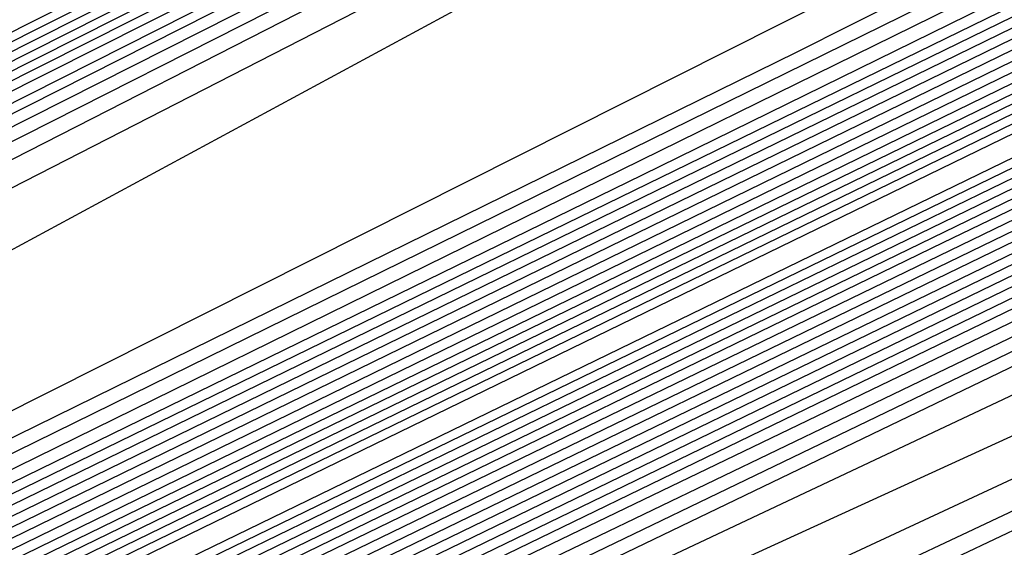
# Model space of a CAD drawing. Extents: x 3249832 to 3255657, y 13789405 to 13793316.
# Tile 501 of 656: x 3254740.754 to 3254742.374, y 13790599.946 to 13790600.814. Entities that reach past the tile are written whole.
import ezdxf

# ---------------------------------------------------------------- set-up
doc = ezdxf.new("R2010")
doc.units = 0
doc.header["$LTSCALE"] = 100
doc.header["$MEASUREMENT"] = 0
for name, color, linetype in [('GRATIO_CON', 10, 'CONTINUOUS'), ('GRATIO_ICON', 7, 'CONTINUOUS'), ('TARGETS_EAST', 7, 'CONTINUOUS')]:
    doc.layers.add(name, color=color, linetype=linetype)

# ---------------------------------------------------------------- blocks, each defined once
blk = doc.blocks.new('Gratio_032316_contours')
at = {"layer": 'GRATIO_CON', "color": 1, "linetype": 'Continuous', "flags": 128}
for points in [[(3254642.139, 13790551.7053), (3254660.6124, 13790560.6687), (3254682.3072, 13790571.2723), (3254700.7352, 13790580.305), (3254711.0317, 13790585.3564), (3254714.825, 13790587.2199), (3254715.3665, 13790587.4896), (3254715.3659, 13790587.4937), (3254715.3657, 13790587.4969), (3254715.3666, 13790587.4975), (3254715.9081, 13790587.7572), (3254719.6861, 13790589.589), (3254729.9352, 13790594.5687), (3254748.2689, 13790603.4881), (3254769.8147, 13790614.0012), (3254788.079, 13790622.9777)], [(3254643.9573, 13790552.6097), (3254661.9705, 13790561.3498), (3254683.1246, 13790571.6892), (3254701.0934, 13790580.4969), (3254711.1333, 13790585.4226), (3254714.8321, 13790587.2398), (3254715.3601, 13790587.5029), (3254715.3596, 13790587.5069), (3254715.3595, 13790587.5098), (3254715.3603, 13790587.5104), (3254715.8805, 13790587.7597), (3254719.5093, 13790589.5191), (3254729.3537, 13790594.3022), (3254746.9632, 13790602.8693), (3254767.6581, 13790612.9672), (3254785.2011, 13790621.5892)], [(3254645.7757, 13790553.5142), (3254663.3285, 13790562.0309), (3254683.9419, 13790572.1067), (3254701.4513, 13790580.6909), (3254711.2342, 13790585.4933), (3254714.8385, 13790587.2659), (3254715.3542, 13790587.5212), (3254715.853, 13790587.7617), (3254719.3325, 13790589.4492), (3254728.7721, 13790594.0356), (3254745.6576, 13790602.2505), (3254765.5015, 13790611.9331), (3254782.3232, 13790620.2006)], [(3254647.5941, 13790554.4186), (3254664.6865, 13790562.712), (3254684.7593, 13790572.5235), (3254701.8095, 13790580.8826), (3254711.336, 13790585.5591), (3254714.8458, 13790587.2852), (3254715.348, 13790587.5339), (3254715.8254, 13790587.7641), (3254719.1557, 13790589.3793), (3254728.1905, 13790593.7691), (3254744.3519, 13790601.6317), (3254763.3449, 13790610.8991), (3254779.4453, 13790618.8121)], [(3254651.2308, 13790556.2274), (3254667.4026, 13790564.0741), (3254686.3942, 13790573.3572), (3254702.526, 13790581.266), (3254711.5395, 13790585.6907), (3254714.8603, 13790587.3239), (3254715.3355, 13790587.5594), (3254715.7702, 13790587.7691), (3254718.8022, 13790589.2396), (3254727.0274, 13790593.236), (3254741.7406, 13790600.3941), (3254759.0318, 13790608.8311), (3254773.6894, 13790616.035)], [(3254653.0492, 13790557.1319), (3254668.7606, 13790564.7552), (3254687.2116, 13790573.774), (3254702.8843, 13790581.4577), (3254711.6412, 13790585.7564), (3254714.8676, 13790587.3433), (3254715.3293, 13790587.5721), (3254715.7426, 13790587.7716), (3254718.6254, 13790589.1697), (3254726.4458, 13790592.9695), (3254740.435, 13790599.7753), (3254756.8752, 13790607.7971), (3254770.8115, 13790614.6465), (3254778.5294, 13790618.5309)], [(3254646.2517, 13790553.9528), (3254654.8675, 13790558.0363), (3254670.1186, 13790565.4362), (3254688.0291, 13790574.1908), (3254703.2426, 13790581.6494), (3254711.743, 13790585.8222), (3254714.8749, 13790587.3627), (3254715.3231, 13790587.5848), (3254715.7151, 13790587.774), (3254718.4486, 13790589.0998), (3254725.8643, 13790592.703), (3254739.1294, 13790599.1565), (3254754.7186, 13790606.7631), (3254767.9336, 13790613.258), (3254775.252, 13790616.9413)], [(3254648.3232, 13790554.9771), (3254656.6859, 13790558.9407), (3254671.4766, 13790566.1173), (3254688.8465, 13790574.6076), (3254703.6008, 13790581.8411), (3254711.8447, 13790585.888), (3254714.8821, 13790587.382), (3254715.3169, 13790587.5976), (3254715.6875, 13790587.7765), (3254718.2718, 13790589.03), (3254725.2827, 13790592.4364), (3254737.8237, 13790598.5377), (3254752.562, 13790605.7291), (3254765.0557, 13790611.8694), (3254771.9746, 13790615.3518)], [(3254652.466, 13790557.0257), (3254660.3226, 13790560.7496), (3254674.1927, 13790567.4794), (3254690.4813, 13790575.4413), (3254704.3173, 13790582.2246), (3254712.0482, 13790586.0196), (3254714.8967, 13790587.4207), (3254715.3044, 13790587.623), (3254715.6323, 13790587.7815), (3254717.9183, 13790588.8903), (3254724.1196, 13790591.9033), (3254735.2124, 13790597.3001), (3254748.2489, 13790603.6611), (3254759.2998, 13790609.0924), (3254765.4198, 13790612.1726), (3254767.5973, 13790613.3706), (3254767.8046, 13790613.628), (3254767.8447, 13790613.807), (3254768.8446, 13790614.4523), (3254771.7623, 13790616.0293)], [(3254651.241, 13790556.5836), (3254654.5375, 13790558.0501), (3254662.141, 13790561.654), (3254675.5507, 13790568.1605), (3254691.2988, 13790575.8581), (3254704.6756, 13790582.4163), (3254712.1499, 13790586.0854), (3254714.904, 13790587.4401), (3254715.2982, 13790587.6357), (3254715.6047, 13790587.7839), (3254717.7415, 13790588.8204), (3254723.538, 13790591.6368), (3254733.9068, 13790596.6813), (3254746.0923, 13790602.627), (3254756.4219, 13790607.7038), (3254762.1424, 13790610.583), (3254764.1778, 13790611.7028), (3254764.3715, 13790611.9434), (3254764.4337, 13790612.1232), (3254765.5415, 13790612.8137), (3254768.7386, 13790614.5249), (3254774.566, 13790617.5186)], [(3254651.548, 13790556.8702), (3254653.3699, 13790557.6315), (3254656.6089, 13790559.0744), (3254663.9594, 13790562.5584), (3254676.9087, 13790568.8416), (3254692.1162, 13790576.2749), (3254705.0338, 13790582.608), (3254712.2517, 13790586.1512), (3254714.9112, 13790587.4594), (3254715.292, 13790587.6484), (3254715.5771, 13790587.7864), (3254717.5647, 13790588.7505), (3254722.9564, 13790591.3703), (3254732.6011, 13790596.0625), (3254743.9357, 13790601.593), (3254753.544, 13790606.3153), (3254758.865, 13790608.9934), (3254760.7582, 13790610.035), (3254760.9385, 13790610.2589), (3254761.0228, 13790610.4394), (3254762.2384, 13790611.1751), (3254765.7149, 13790613.0205), (3254772.0375, 13790616.2604)], [(3254678.2668, 13790569.5227), (3254692.9336, 13790576.6918), (3254705.3921, 13790582.7997), (3254712.3534, 13790586.217), (3254714.9185, 13790587.4788), (3254715.2858, 13790587.6612), (3254715.5496, 13790587.7889), (3254717.3879, 13790588.6807), (3254722.3749, 13790591.1037), (3254731.2955, 13790595.4436), (3254741.7791, 13790600.559), (3254750.666, 13790604.9267), (3254755.5876, 13790607.4038), (3254757.3387, 13790608.3672), (3254757.5054, 13790608.5743), (3254757.6118, 13790608.7556), (3254758.9353, 13790609.5366), (3254762.6912, 13790611.5161), (3254769.509, 13790615.0021), (3254777.6739, 13790619.1394)], [(3254680.9828, 13790570.8848), (3254694.5684, 13790577.5253), (3254706.1082, 13790583.1826), (3254712.556, 13790586.3474), (3254714.9315, 13790587.5159), (3254715.271, 13790587.6858), (3254715.2714, 13790587.6881), (3254715.2722, 13790587.6892), (3254715.2732, 13790587.689), (3254715.4944, 13790587.7945), (3254717.0344, 13790588.541), (3254721.2117, 13790590.5707), (3254728.6842, 13790594.206), (3254737.4659, 13790598.491), (3254744.9102, 13790602.1497), (3254749.0328, 13790604.2246), (3254750.4996, 13790605.0316), (3254750.6393, 13790605.2051), (3254750.7899, 13790605.388), (3254752.329, 13790606.2594), (3254756.6438, 13790608.5072), (3254764.4521, 13790612.4857), (3254773.7947, 13790617.2146)], [(3254682.3408, 13790571.5658), (3254695.3858, 13790577.9421), (3254706.4664, 13790583.3743), (3254712.6576, 13790586.4132), (3254714.9386, 13790587.5352), (3254715.2646, 13790587.6983), (3254715.2651, 13790587.7006), (3254715.2659, 13790587.7017), (3254715.267, 13790587.7016), (3254715.4668, 13790587.797), (3254716.8576, 13790588.4711), (3254720.6302, 13790590.3041), (3254727.3786, 13790593.5872), (3254735.3094, 13790597.457), (3254742.0323, 13790600.7611), (3254745.7554, 13790602.635), (3254747.0801, 13790603.3639), (3254747.2062, 13790603.5205), (3254747.379, 13790603.7042), (3254749.0259, 13790604.6209), (3254753.6201, 13790607.0028), (3254761.9237, 13790611.2275), (3254771.8551, 13790616.2521)], [(3254683.6989, 13790572.2469), (3254696.2032, 13790578.3589), (3254706.8246, 13790583.566), (3254712.7593, 13790586.4789), (3254714.9457, 13790587.5545), (3254715.2583, 13790587.7108), (3254715.2588, 13790587.7131), (3254715.2597, 13790587.7142), (3254715.2608, 13790587.7142), (3254715.4392, 13790587.7994), (3254716.6808, 13790588.4013), (3254720.0486, 13790590.0376), (3254726.0729, 13790592.9684), (3254733.1528, 13790596.423), (3254739.1543, 13790599.3726), (3254742.478, 13790601.0454), (3254743.6606, 13790601.6961), (3254743.7731, 13790601.8359), (3254743.968, 13790602.0204), (3254745.7228, 13790602.9823), (3254750.5964, 13790605.4984), (3254759.3952, 13790609.9692), (3254769.9155, 13790615.2897), (3254779.2011, 13790619.9784)], [(3254685.0569, 13790572.928), (3254697.0206, 13790578.7757), (3254707.1829, 13790583.7577), (3254712.8609, 13790586.5447), (3254714.9528, 13790587.5738), (3254715.2519, 13790587.7234), (3254715.2526, 13790587.7256), (3254715.2535, 13790587.7267), (3254715.2546, 13790587.7269), (3254715.4116, 13790587.8019), (3254716.504, 13790588.3314), (3254719.4671, 13790589.7711), (3254724.7673, 13790592.3496), (3254730.9962, 13790595.389), (3254736.2764, 13790597.9841), (3254739.2006, 13790599.4558), (3254740.241, 13790600.0283), (3254740.3401, 13790600.1513), (3254740.5571, 13790600.3366), (3254742.4197, 13790601.3437), (3254747.5727, 13790603.994), (3254756.8668, 13790608.711), (3254767.9759, 13790614.3273), (3254777.7802, 13790619.2776)], [(3254687.7729, 13790574.2901), (3254698.6554, 13790579.6094), (3254707.8993, 13790584.1411), (3254713.0642, 13790586.6762), (3254714.9671, 13790587.6123), (3254715.2393, 13790587.7484), (3254715.24, 13790587.7505), (3254715.241, 13790587.7518), (3254715.2422, 13790587.7521), (3254715.3565, 13790587.8068), (3254716.1504, 13790588.1917), (3254718.3039, 13790589.238), (3254722.156, 13790591.112), (3254726.683, 13790593.3209), (3254730.5206, 13790595.207), (3254732.6458, 13790596.2766), (3254733.4019, 13790596.6927), (3254733.4739, 13790596.7821), (3254733.7351, 13790596.969), (3254735.8135, 13790598.0666), (3254741.5253, 13790600.9852), (3254751.8099, 13790606.1945), (3254764.0967, 13790612.4024), (3254774.9383, 13790617.8759)], [(3254689.131, 13790574.9712), (3254699.4729, 13790580.0262), (3254708.2575, 13790584.3328), (3254713.1658, 13790586.742), (3254714.9742, 13790587.6316), (3254715.2329, 13790587.761), (3254715.2337, 13790587.763), (3254715.2348, 13790587.7643), (3254715.2359, 13790587.7648), (3254715.3289, 13790587.8092), (3254715.9737, 13790588.1218), (3254717.7224, 13790588.9714), (3254720.8504, 13790590.4932), (3254724.5264, 13790592.2869), (3254727.6426, 13790593.8185), (3254729.3684, 13790594.687), (3254729.9824, 13790595.0249), (3254730.0409, 13790595.0975), (3254730.3242, 13790595.2852), (3254732.5104, 13790596.428), (3254738.5016, 13790599.4807), (3254749.2814, 13790604.9363), (3254762.1571, 13790611.44), (3254773.5174, 13790617.1751)], [(3254690.489, 13790575.6522), (3254700.2903, 13790580.443), (3254708.6157, 13790584.5245), (3254713.2674, 13790586.8077), (3254714.9813, 13790587.6509), (3254715.2266, 13790587.7735), (3254715.2275, 13790587.7755), (3254715.2286, 13790587.7768), (3254715.2297, 13790587.7774), (3254715.3013, 13790587.8117), (3254715.7969, 13790588.0519), (3254717.1408, 13790588.7049), (3254719.5447, 13790589.8744), (3254722.3699, 13790591.2529), (3254724.7647, 13790592.4299), (3254726.091, 13790593.0974), (3254726.5629, 13790593.3571), (3254726.6078, 13790593.4129), (3254726.9132, 13790593.6014), (3254729.2072, 13790594.7894), (3254735.4779, 13790597.9763), (3254746.753, 13790603.6781), (3254760.2175, 13790610.4776), (3254772.0965, 13790616.4743)], [(3254691.847, 13790576.3333), (3254701.1077, 13790580.8598), (3254708.9739, 13790584.7162), (3254713.3691, 13790586.8735), (3254714.9885, 13790587.6701), (3254715.2202, 13790587.7861), (3254715.2212, 13790587.788), (3254715.2224, 13790587.7893), (3254715.2235, 13790587.79), (3254715.2737, 13790587.8141), (3254715.6201, 13790587.9821), (3254716.5592, 13790588.4384), (3254718.2391, 13790589.2556), (3254720.2133, 13790590.2189), (3254721.8868, 13790591.0414), (3254722.8136, 13790591.5079), (3254723.1433, 13790591.6893), (3254723.1747, 13790591.7283), (3254723.5023, 13790591.9176), (3254725.9041, 13790593.1509), (3254732.4543, 13790596.4719), (3254744.2245, 13790602.4199), (3254758.2779, 13790609.5152)], [(3254687.5981, 13790574.316), (3254694.5631, 13790577.6954), (3254702.7425, 13790581.6935), (3254709.6903, 13790585.0996), (3254713.5723, 13790587.005), (3254715.0027, 13790587.7087), (3254715.2076, 13790587.8111), (3254715.2155, 13790587.8162), (3254715.2646, 13790587.8408), (3254715.3952, 13790587.9046), (3254715.6275, 13790588.0179), (3254715.8997, 13790588.1512), (3254716.1297, 13790588.2654), (3254716.6303, 13790588.5199), (3254719.2939, 13790589.8681), (3254726.4082, 13790593.462), (3254739.168, 13790599.9031), (3254754.3988, 13790607.5903), (3254767.8337, 13790614.3719), (3254776.2164, 13790618.6078)], [(3254651.0069, 13790556.9616), (3254655.5123, 13790559.1072), (3254661.3217, 13790561.894), (3254668.1197, 13790565.1602), (3254674.8023, 13790568.3631), (3254680.0684, 13790570.8643), (3254683.1747, 13790572.3015), (3254685.6089, 13790573.4148), (3254689.4165, 13790575.2204), (3254695.9211, 13790578.3765), (3254703.5599, 13790582.1103), (3254710.0485, 13790585.2913), (3254713.674, 13790587.0708), (3254715.0098, 13790587.728), (3254715.2012, 13790587.8237), (3254715.5767, 13790588.0145), (3254718.1988, 13790589.3384), (3254725.3135, 13790592.9288), (3254738.0825, 13790599.3724), (3254753.3307, 13790607.0675), (3254766.7985, 13790613.8657), (3254775.2332, 13790618.1281)], [(3254651.9652, 13790557.4392), (3254656.6382, 13790559.6653), (3254662.6638, 13790562.5558), (3254669.7147, 13790565.9438), (3254676.6453, 13790569.2668), (3254682.1055, 13790571.8639), (3254685.3036, 13790573.3493), (3254687.6804, 13790574.4392), (3254691.2349, 13790576.1249), (3254697.2791, 13790579.0576), (3254704.3773, 13790582.5271), (3254710.4067, 13790585.483), (3254713.7756, 13790587.1366), (3254715.0169, 13790587.7472), (3254715.1948, 13790587.8363), (3254715.5637, 13790588.0238), (3254718.1399, 13790589.3246), (3254725.1298, 13790592.8522), (3254737.6771, 13790599.1838), (3254752.6727, 13790606.7516), (3254765.9448, 13790613.4511), (3254774.3039, 13790617.6754)], [(3254652.9236, 13790557.9168), (3254657.7641, 13790560.2233), (3254664.0059, 13790563.2177), (3254671.3097, 13790566.7274), (3254678.4883, 13790570.1706), (3254684.1427, 13790572.8635), (3254687.4325, 13790574.3972), (3254689.7518, 13790575.4635), (3254693.0532, 13790577.0293), (3254698.6371, 13790579.7386), (3254705.1948, 13790582.9439), (3254710.7649, 13790585.6747), (3254713.8772, 13790587.2023), (3254715.024, 13790587.7665), (3254715.1884, 13790587.8489), (3254715.5508, 13790588.0331), (3254718.0809, 13790589.3107), (3254724.9462, 13790592.7755), (3254737.2717, 13790598.9953), (3254752.0148, 13790606.4357), (3254765.0911, 13790613.0365), (3254773.3746, 13790617.2228)], [(3254651.3, 13790557.2133), (3254654.8403, 13790558.872), (3254660.0158, 13790561.3394), (3254666.6901, 13790564.5414), (3254674.4997, 13790568.2945), (3254682.1743, 13790571.9781), (3254688.2171, 13790574.8626), (3254691.6904, 13790576.4929), (3254693.8947, 13790577.5121), (3254696.69, 13790578.8381), (3254701.3532, 13790581.1008), (3254706.8296, 13790583.7776), (3254711.4814, 13790586.0581), (3254714.0805, 13790587.3339), (3254715.0382, 13790587.8051), (3254715.1756, 13790587.8741), (3254715.5248, 13790588.0517), (3254717.9631, 13790589.2831), (3254724.5788, 13790592.6221), (3254736.4608, 13790598.6182), (3254750.699, 13790605.8039), (3254763.3837, 13790612.2073), (3254771.5159, 13790616.3175)], [(3254652.1439, 13790557.6356), (3254655.7986, 13790559.3495), (3254661.1417, 13790561.8975), (3254668.0321, 13790565.2032), (3254676.0946, 13790569.078), (3254684.0173, 13790572.8819), (3254690.2542, 13790575.8622), (3254693.8193, 13790577.5407), (3254695.9661, 13790578.5364), (3254698.5083, 13790579.7426), (3254702.7112, 13790581.7819), (3254707.647, 13790584.1944), (3254711.8396, 13790586.2498), (3254714.1821, 13790587.3996), (3254715.0454, 13790587.8244), (3254715.1692, 13790587.8867), (3254715.5119, 13790588.061), (3254717.9042, 13790589.2693), (3254724.3952, 13790592.5454), (3254736.0554, 13790598.4297), (3254750.0411, 13790605.488), (3254762.53, 13790611.7927), (3254770.5866, 13790615.8649), (3254774.8217, 13790618.021)]]:
    blk.add_lwpolyline(points, dxfattribs=at)
at = {"layer": 'GRATIO_CON', "color": 5, "linetype": 'Continuous', "flags": 128}
for points in [[(3254645.4599, 13790553.036), (3254663.069, 13790561.7623), (3254683.7862, 13790571.9554), (3254701.3959, 13790580.5965), (3254711.2365, 13790585.4241), (3254714.8618, 13790587.205), (3254715.3792, 13790587.4629), (3254715.3785, 13790587.4674), (3254715.3782, 13790587.4709), (3254715.379, 13790587.4719), (3254715.9133, 13790587.7279), (3254719.64, 13790589.5343), (3254729.7495, 13790594.4457), (3254747.8375, 13790603.2357), (3254769.1201, 13790613.5531), (3254787.2186, 13790622.2657)], [(3254649.9599, 13790555.2348), (3254666.4373, 13790563.4004), (3254685.823, 13790572.9383), (3254702.301, 13790581.0241), (3254711.5092, 13790585.5415), (3254714.9015, 13790587.208), (3254715.3856, 13790587.4496), (3254715.3848, 13790587.4542), (3254715.3844, 13790587.458), (3254715.3852, 13790587.4591), (3254715.9013, 13790587.7061), (3254719.4996, 13790589.4499), (3254729.2606, 13790594.1916), (3254746.7248, 13790602.6782), (3254767.2733, 13790612.6396), (3254784.7474, 13790621.0516)], [(3254645.8078, 13790553.0477), (3254654.4599, 13790557.4337), (3254669.8056, 13790565.0385), (3254687.8597, 13790573.9222), (3254703.2055, 13790581.4548), (3254711.7805, 13790585.6657), (3254714.9395, 13790587.2206), (3254715.3915, 13790587.4448), (3254715.8892, 13790587.6839), (3254719.3592, 13790589.3654), (3254728.7717, 13790593.9374), (3254745.612, 13790602.1206), (3254765.4264, 13790611.7261), (3254782.2763, 13790619.8376)], [(3254650.9146, 13790555.5543), (3254658.9599, 13790559.6325), (3254673.1739, 13790566.6765), (3254689.8966, 13790574.9051), (3254704.1107, 13790581.8824), (3254712.0533, 13790585.783), (3254714.9794, 13790587.2235), (3254715.3982, 13790587.4313), (3254715.8776, 13790587.6614), (3254719.2191, 13790589.2805), (3254728.2829, 13790593.683), (3254744.4993, 13790601.563), (3254763.5796, 13790610.8126), (3254779.8051, 13790618.6235)], [(3254649.0895, 13790554.2614), (3254654.3182, 13790556.9458), (3254657.5919, 13790558.6919), (3254661.1283, 13790560.5677), (3254667.9599, 13790564.0302), (3254679.9106, 13790569.9526), (3254693.9704, 13790576.8709), (3254705.921, 13790582.737), (3254712.5988, 13790586.0165), (3254715.0585, 13790587.2285), (3254715.4093, 13790587.4057), (3254715.4091, 13790587.4086), (3254715.4097, 13790587.4091), (3254715.4114, 13790587.4072), (3254715.8544, 13790587.617), (3254718.939, 13790589.1106), (3254727.3053, 13790593.1741), (3254742.2739, 13790600.4477), (3254759.8859, 13790608.9855), (3254774.8628, 13790616.1954)], [(3254652.9316, 13790556.1611), (3254659.0279, 13790559.2737), (3254662.7531, 13790561.2358), (3254666.2352, 13790563.0744), (3254672.4599, 13790566.2291), (3254683.2789, 13790571.5906), (3254696.0073, 13790577.8537), (3254706.8262, 13790583.1644), (3254712.8717, 13790586.1333), (3254715.0984, 13790587.2306), (3254715.416, 13790587.3911), (3254715.416, 13790587.3939), (3254715.4167, 13790587.3946), (3254715.4184, 13790587.393), (3254715.843, 13790587.5942), (3254718.799, 13790589.0255), (3254726.8166, 13790592.9197), (3254741.1612, 13790599.8901), (3254758.039, 13790608.072), (3254772.3917, 13790614.9813)], [(3254648.5889, 13790553.912), (3254656.7738, 13790558.0608), (3254663.7375, 13790561.6017), (3254667.9142, 13790563.7796), (3254671.342, 13790565.581), (3254676.9599, 13790568.4279), (3254686.6472, 13790573.2286), (3254698.0442, 13790578.8366), (3254707.7315, 13790583.5918), (3254713.1445, 13790586.2502), (3254715.1383, 13790587.2327), (3254715.4228, 13790587.3765), (3254715.4229, 13790587.3793), (3254715.4236, 13790587.3802), (3254715.4253, 13790587.3788), (3254715.8315, 13790587.5713), (3254718.659, 13790588.9404), (3254726.3278, 13790592.6653), (3254740.0485, 13790599.3324), (3254756.1922, 13790607.1585), (3254769.9205, 13790613.7673), (3254777.6832, 13790617.4194)], [(3254651.4104, 13790555.3035), (3254660.616, 13790559.9605), (3254668.4472, 13790563.9297), (3254673.0754, 13790566.3235), (3254676.4489, 13790568.0877), (3254681.4599, 13790570.6267), (3254690.0155, 13790574.8666), (3254700.0811, 13790579.8195), (3254708.6367, 13790584.0191), (3254713.4173, 13790586.367), (3254715.1783, 13790587.2348), (3254715.4296, 13790587.362), (3254715.4297, 13790587.3647), (3254715.4306, 13790587.3657), (3254715.4323, 13790587.3646), (3254715.8201, 13790587.5485), (3254718.5189, 13790588.8554), (3254725.8391, 13790592.4108), (3254738.9357, 13790598.7748), (3254754.3453, 13790606.2449), (3254767.4494, 13790612.5532), (3254774.8722, 13790616.0455)], [(3254647.5106, 13790553.2224), (3254657.0534, 13790558.0863), (3254668.3003, 13790563.7598), (3254677.8665, 13790568.5857), (3254683.3978, 13790571.4112), (3254686.6626, 13790573.101), (3254690.46, 13790575.0244), (3254696.7522, 13790578.1426), (3254704.1549, 13790581.7852), (3254710.4471, 13790584.8739), (3254713.963, 13790586.6006), (3254715.2582, 13790587.2389), (3254715.4431, 13790587.3328), (3254715.4435, 13790587.3354), (3254715.4445, 13790587.3367), (3254715.4462, 13790587.3361), (3254715.7971, 13790587.5028), (3254718.2389, 13790588.6852), (3254724.8615, 13790591.9019), (3254736.7103, 13790597.6595), (3254750.6516, 13790604.4179), (3254762.5071, 13790610.1251), (3254769.2501, 13790613.2977), (3254772.4608, 13790614.7267)], [(3254691.7695, 13790575.6077), (3254694.96, 13790577.2233), (3254700.1205, 13790579.7806), (3254706.1918, 13790582.7681), (3254711.3523, 13790585.3012), (3254714.2359, 13790586.7174), (3254715.2981, 13790587.241), (3254715.4499, 13790587.3183), (3254715.4504, 13790587.3208), (3254715.4515, 13790587.3223), (3254715.4532, 13790587.3219), (3254715.7857, 13790587.4799), (3254718.0989, 13790588.6002), (3254724.3728, 13790591.6475), (3254735.5976, 13790597.1019), (3254748.8048, 13790603.5044), (3254760.036, 13790608.911), (3254766.439, 13790611.9238), (3254769.587, 13790613.3281), (3254772.1591, 13790614.4553)], [(3254687.2858, 13790573.2417), (3254693.7202, 13790576.4989), (3254696.8763, 13790578.1144), (3254699.46, 13790579.4221), (3254703.4888, 13790581.4187), (3254708.2287, 13790583.751), (3254712.2575, 13790585.7286), (3254714.5087, 13790586.8342), (3254715.338, 13790587.2431), (3254715.4567, 13790587.3037), (3254715.4573, 13790587.3062), (3254715.4584, 13790587.3078), (3254715.4602, 13790587.3077), (3254715.7742, 13790587.4571), (3254717.9589, 13790588.5151), (3254723.884, 13790591.393), (3254734.4849, 13790596.5443), (3254746.9579, 13790602.5908), (3254757.5648, 13790607.6969), (3254763.628, 13790610.5499), (3254766.7132, 13790611.9296), (3254769.4468, 13790613.139), (3254773.8018, 13790615.1582)], [(3254691.9954, 13790575.5697), (3254698.8813, 13790579.0427), (3254701.9832, 13790580.621), (3254703.96, 13790581.621), (3254706.8571, 13790583.0567), (3254710.2655, 13790584.7338), (3254713.1627, 13790586.1559), (3254714.7816, 13790586.951), (3254715.378, 13790587.2452), (3254715.4634, 13790587.2891), (3254715.4641, 13790587.2915), (3254715.4654, 13790587.2933), (3254715.4671, 13790587.2935), (3254715.7628, 13790587.4342), (3254717.8189, 13790588.43), (3254723.3953, 13790591.1386), (3254733.3722, 13790595.9866), (3254745.1111, 13790601.6773), (3254755.0937, 13790606.4829), (3254760.817, 13790609.176), (3254763.8393, 13790610.531), (3254766.7345, 13790611.8227), (3254771.4153, 13790614)], [(3254687.5111, 13790573.2582), (3254701.4147, 13790580.2257), (3254709.2037, 13790584.1304), (3254712.1969, 13790585.6344), (3254712.96, 13790586.0188), (3254713.5937, 13790586.3332), (3254714.3394, 13790586.7008), (3254714.9737, 13790587.0132), (3254715.3288, 13790587.1891), (3254715.4606, 13790587.2552), (3254715.4811, 13790587.2651), (3254715.7399, 13790587.3885), (3254717.5388, 13790588.2599), (3254722.4177, 13790590.6297), (3254731.1468, 13790594.8713), (3254741.4174, 13790599.8502), (3254750.1514, 13790604.0547), (3254755.1949, 13790606.4282), (3254758.0917, 13790607.7338), (3254761.31, 13790609.19), (3254766.6422, 13790611.6836), (3254773.1773, 13790614.7751)], [(3254650.9017, 13790554.6653), (3254658.8371, 13790558.7771), (3254673.0892, 13790565.9887), (3254689.8746, 13790574.4203), (3254704.1484, 13790581.5711), (3254712.1263, 13790585.5666), (3254715.0665, 13790587.04), (3254715.4881, 13790587.251), (3254715.7284, 13790587.3657), (3254717.3988, 13790588.1749), (3254721.929, 13790590.3752), (3254730.0341, 13790594.3137), (3254739.5705, 13790598.9367), (3254747.6802, 13790602.8407), (3254752.3838, 13790605.0543), (3254755.2179, 13790606.3353), (3254758.5977, 13790607.8737), (3254764.2556, 13790610.5253), (3254771.1907, 13790613.8082)], [(3254652.1037, 13790555.2502), (3254659.8925, 13790559.2859), (3254673.8812, 13790566.3638), (3254690.3563, 13790574.639), (3254704.3657, 13790581.6567), (3254712.195, 13790585.5772), (3254715.0794, 13790587.0229), (3254715.4916, 13790587.2315), (3254715.4923, 13790587.2341), (3254715.4936, 13790587.2363), (3254715.4952, 13790587.2371), (3254715.717, 13790587.343), (3254717.2588, 13790588.0898), (3254721.4402, 13790590.1208), (3254728.9214, 13790593.7561), (3254737.7237, 13790598.0232), (3254745.2091, 13790601.6266), (3254749.5728, 13790603.6804), (3254752.344, 13790604.9367), (3254755.8855, 13790606.5574), (3254761.8691, 13790609.3671), (3254769.2041, 13790612.8413), (3254776.1088, 13790616.118)], [(3254650.5295, 13790554.2765), (3254653.3056, 13790555.8352), (3254660.9478, 13790559.7949), (3254674.6731, 13790566.7396), (3254690.838, 13790574.8591), (3254704.5835, 13790581.7451), (3254712.2651, 13790585.5926), (3254715.0949, 13790587.012), (3254715.4992, 13790587.2173), (3254715.4997, 13790587.2202), (3254715.5008, 13790587.2224), (3254715.5022, 13790587.2231), (3254715.7056, 13790587.3202), (3254717.1188, 13790588.0047), (3254720.9515, 13790589.8664), (3254727.8087, 13790593.1984), (3254735.8769, 13790597.1097), (3254742.7379, 13790600.4126), (3254746.7617, 13790602.3065), (3254749.4702, 13790603.5381), (3254753.1732, 13790605.2411), (3254759.4825, 13790608.2089), (3254767.2174, 13790611.8744), (3254774.4989, 13790615.3301)], [(3254653.0399, 13790555.5064), (3254655.7096, 13790557.0052), (3254663.0585, 13790560.8129), (3254676.257, 13790567.4911), (3254691.8012, 13790575.2992), (3254705.0188, 13790581.9215), (3254712.405, 13790585.6223), (3254715.1255, 13790586.9884), (3254715.5137, 13790587.187), (3254715.5139, 13790587.1907), (3254715.5149, 13790587.1935), (3254715.5162, 13790587.1948), (3254715.6827, 13790587.2745), (3254716.8387, 13790587.8346), (3254719.9739, 13790589.3575), (3254725.5832, 13790592.0832), (3254732.1832, 13790595.2826), (3254737.7956, 13790597.9844), (3254741.1396, 13790599.5586), (3254743.7225, 13790600.741), (3254747.7487, 13790602.6085), (3254754.7095, 13790605.8925), (3254763.2441, 13790609.9406), (3254771.2789, 13790613.7544)], [(3254692.2829, 13790575.5193), (3254705.2366, 13790582.0098), (3254712.4751, 13790585.6374), (3254715.1409, 13790586.9771), (3254715.5211, 13790587.1724), (3254715.5211, 13790587.1764), (3254715.522, 13790587.1793), (3254715.5233, 13790587.1807), (3254715.6712, 13790587.2517), (3254716.6987, 13790587.7496), (3254719.4852, 13790589.103), (3254724.4705, 13790591.5255), (3254730.3363, 13790594.3691), (3254735.3245, 13790596.7704), (3254738.3286, 13790598.1847), (3254740.8487, 13790599.3424), (3254745.0364, 13790601.2922), (3254752.3229, 13790604.7343), (3254761.2575, 13790608.9736), (3254769.6689, 13790612.9665), (3254775.8378, 13790615.8811)], [(3254677.8408, 13790568.2426), (3254692.7645, 13790575.7394), (3254705.4543, 13790582.0981), (3254712.5451, 13790585.6526), (3254715.1564, 13790586.9658), (3254715.5285, 13790587.1578), (3254715.5284, 13790587.1621), (3254715.5291, 13790587.1652), (3254715.5303, 13790587.1667), (3254715.6598, 13790587.2289), (3254716.5587, 13790587.6645), (3254718.9964, 13790588.8486), (3254723.3578, 13790590.9679), (3254728.4895, 13790593.4556), (3254732.8533, 13790595.5563), (3254735.5176, 13790596.8108), (3254737.9749, 13790597.9438), (3254742.3242, 13790599.9759), (3254749.9364, 13790603.5761), (3254759.2708, 13790608.0067), (3254768.0589, 13790612.1786), (3254774.5039, 13790615.224)], [(3254678.6327, 13790568.6184), (3254693.2462, 13790575.9595), (3254705.672, 13790582.1864), (3254712.6152, 13790585.6677), (3254715.1718, 13790586.9544), (3254715.5359, 13790587.1432), (3254715.5356, 13790587.1479), (3254715.5363, 13790587.151), (3254715.5373, 13790587.1526), (3254715.6484, 13790587.2061), (3254716.4187, 13790587.5794), (3254718.5077, 13790588.5941), (3254722.2451, 13790590.4102), (3254726.6426, 13790592.542), (3254730.3822, 13790594.3422), (3254732.7065, 13790595.4369), (3254735.101, 13790596.5452), (3254739.6119, 13790598.6596), (3254747.5498, 13790602.4179), (3254757.2842, 13790607.0398), (3254766.4489, 13790611.3907), (3254773.17, 13790614.5669)]]:
    blk.add_lwpolyline(points, dxfattribs=at)
at = {"layer": 'GRATIO_ICON', "color": 7, "linetype": 'Continuous', "flags": 128}
for points in [[(3254649.4124, 13790555.323), (3254666.0445, 13790563.393), (3254685.5768, 13790572.9403), (3254702.1678, 13790581.0743), (3254711.4377, 13790585.6249), (3254714.8531, 13790587.3046), (3254715.3418, 13790587.5467), (3254715.7978, 13790587.7666), (3254718.979, 13790589.3094), (3254727.609, 13790593.5026), (3254743.0463, 13790601.0129), (3254761.1884, 13790609.8651), (3254776.5674, 13790617.4236)], [(3254650.3946, 13790556.0014), (3254658.5043, 13790559.8452), (3254672.8347, 13790566.7984), (3254689.6639, 13790575.0245), (3254703.9591, 13790582.0328), (3254711.9464, 13790585.9538), (3254714.8894, 13790587.4014), (3254715.3107, 13790587.6103), (3254715.6599, 13790587.779), (3254718.095, 13790588.9601), (3254724.7011, 13790592.1699), (3254736.5181, 13790597.9189), (3254750.4054, 13790604.6951), (3254762.1777, 13790610.4809), (3254768.6972, 13790613.7622), (3254771.0169, 13790615.0384), (3254771.2377, 13790615.3126)], [(3254679.6248, 13790570.2037), (3254693.751, 13790577.1084), (3254705.75, 13790582.9909), (3254712.4544, 13790586.2816), (3254714.9243, 13790587.4967), (3254715.2773, 13790587.6732), (3254715.2777, 13790587.6756), (3254715.2784, 13790587.6767), (3254715.2794, 13790587.6764), (3254715.5219, 13790587.7921), (3254717.2111, 13790588.6109), (3254721.7933, 13790590.8372), (3254729.9899, 13790594.8248), (3254739.6225, 13790599.525), (3254747.7881, 13790603.5382), (3254752.3102, 13790605.8142), (3254753.9192, 13790606.6994), (3254754.0723, 13790606.8897), (3254754.2009, 13790607.0718), (3254755.6321, 13790607.898), (3254759.6675, 13790610.0116), (3254766.9806, 13790613.7439), (3254775.7343, 13790618.177)], [(3254686.4149, 13790573.609), (3254697.838, 13790579.1925), (3254707.5411, 13790583.9494), (3254712.9625, 13790586.6105), (3254714.96, 13790587.593), (3254715.2456, 13790587.7359), (3254715.2463, 13790587.7381), (3254715.2473, 13790587.7393), (3254715.2484, 13790587.7395), (3254715.384, 13790587.8043), (3254716.3272, 13790588.2615), (3254718.8855, 13790589.5045), (3254723.4617, 13790591.7308), (3254728.8396, 13790594.355), (3254733.3985, 13790596.5955), (3254735.9232, 13790597.8662), (3254736.8215, 13790598.3605), (3254736.907, 13790598.4667), (3254737.1461, 13790598.6528), (3254739.1166, 13790599.7051), (3254744.549, 13790602.4896), (3254754.3383, 13790607.4528), (3254766.0363, 13790613.3649), (3254776.3593, 13790618.5768)], [(3254685.7798, 13790573.4116), (3254693.205, 13790577.0144), (3254701.9251, 13790581.2767), (3254709.3321, 13790584.9079), (3254713.4707, 13790586.9393), (3254714.9956, 13790587.6894), (3254715.2139, 13790587.7986), (3254715.2149, 13790587.8005), (3254715.2162, 13790587.8019), (3254715.2173, 13790587.8026), (3254715.2461, 13790587.8166), (3254715.4433, 13790587.9122), (3254715.9777, 13790588.1718), (3254716.9333, 13790588.637), (3254718.0552, 13790589.1862), (3254719.0038, 13790589.6573), (3254719.8847, 13790590.1096), (3254722.5847, 13790591.4891), (3254729.4359, 13790594.9632), (3254741.6976, 13790601.1604), (3254756.3385, 13790608.5526), (3254769.2546, 13790615.0727), (3254777.3138, 13790619.1453)], [(3254650.456, 13790556.7909), (3254653.8819, 13790558.3944), (3254658.8899, 13790560.7814), (3254665.348, 13790563.8795), (3254672.9047, 13790567.5109), (3254680.3313, 13790571.0744), (3254686.1799, 13790573.8631), (3254689.5614, 13790575.445), (3254691.8232, 13790576.4878), (3254694.8716, 13790577.9337), (3254699.9952, 13790580.4197), (3254706.0122, 13790583.3608), (3254711.1231, 13790585.8664), (3254713.9789, 13790587.2681), (3254715.0311, 13790587.7858), (3254715.182, 13790587.8615), (3254715.5378, 13790588.0424), (3254718.022, 13790589.2969), (3254724.7625, 13790592.6988), (3254736.8662, 13790598.8068), (3254751.3569, 13790606.1198), (3254764.2374, 13790612.6219), (3254772.4452, 13790616.7702)], [(3254652.4307, 13790556.1481), (3254656.0215, 13790558.061), (3254663.4599, 13790561.8314), (3254676.5423, 13790568.3146), (3254691.9335, 13790575.888), (3254705.0159, 13790582.3099), (3254712.3263, 13790585.9001), (3254715.0195, 13790587.2261), (3254715.4051, 13790587.4175), (3254715.8661, 13790587.6387), (3254719.079, 13790589.1955), (3254727.7941, 13790593.4286), (3254743.3866, 13790601.0054), (3254761.7327, 13790609.8991), (3254777.334, 13790617.4094)], [(3254645.557, 13790552.2637), (3254654.2319, 13790556.6949), (3254664.4581, 13790561.8601), (3254673.1568, 13790566.2577), (3254678.2366, 13790568.8673), (3254681.5558, 13790570.5944), (3254685.96, 13790572.8256), (3254693.3838, 13790576.5046), (3254702.118, 13790580.8023), (3254709.5419, 13790584.4465), (3254713.6902, 13790586.4838), (3254715.2182, 13790587.2369), (3254715.4363, 13790587.3474), (3254715.4366, 13790587.35), (3254715.4375, 13790587.3512), (3254715.4393, 13790587.3504), (3254715.8086, 13790587.5256), (3254718.3789, 13790588.7703), (3254725.3503, 13790592.1564), (3254737.823, 13790598.2172), (3254752.4985, 13790605.3314), (3254764.9782, 13790611.3391), (3254772.0611, 13790614.6716)], [(3254683.6689, 13790571.3585), (3254696.7051, 13790577.8977), (3254704.0425, 13790581.5866), (3254707.09, 13790583.1278), (3254708.46, 13790583.82), (3254710.2254, 13790584.695), (3254712.3024, 13790585.7173), (3254714.0678, 13790586.5839), (3254715.0544, 13790587.0684), (3254715.4179, 13790587.2476), (3254715.4702, 13790587.2747), (3254715.471, 13790587.2769), (3254715.4723, 13790587.2788), (3254715.4741, 13790587.2793), (3254715.7513, 13790587.4114), (3254717.6788, 13790588.345), (3254722.9065, 13790590.8841), (3254732.2595, 13790595.429), (3254743.2642, 13790600.7638), (3254752.6225, 13790605.2688)], [(3254651.7847, 13790554.8915), (3254654.5076, 13790556.4202), (3254662.0031, 13790560.3039), (3254675.4651, 13790567.1153), (3254691.3196, 13790575.0792), (3254704.8011, 13790581.8331), (3254712.335, 13790585.6071), (3254715.1101, 13790586.9997), (3254715.5062, 13790587.2016), (3254715.5066, 13790587.205), (3254715.5077, 13790587.2076), (3254715.5092, 13790587.2088), (3254715.6941, 13790587.2973), (3254716.9787, 13790587.9197), (3254720.4627, 13790589.6119), (3254726.696, 13790592.6408), (3254734.03, 13790596.1961), (3254740.2668, 13790599.1985), (3254743.9507, 13790600.9325), (3254746.5964, 13790602.1395), (3254750.4609, 13790603.9248), (3254757.096, 13790607.0507), (3254765.2308, 13790610.9075), (3254772.8889, 13790614.5422)]]:
    blk.add_lwpolyline(points, dxfattribs=at)

msp = doc.modelspace()

# ---------------------------------------------------------------- block references
at = {"layer": 'TARGETS_EAST'}
msp.add_blockref('Gratio_032316_contours', (0, 0), dxfattribs=at)

doc.saveas('drawing.dxf')
